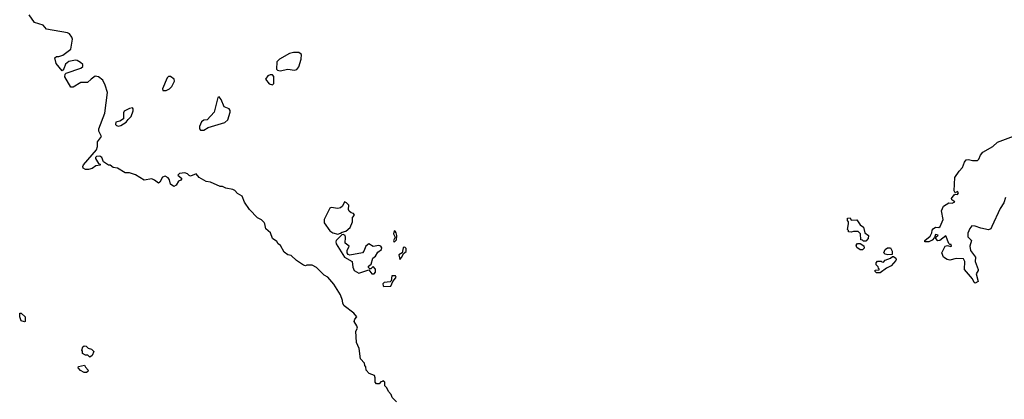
# Model space of a CAD drawing. Extents: x 2029826 to 2248070, y 228728 to 402406.
# Tile 359 of 368: x 2166552 to 2175448, y 358641 to 362071. Entities that reach past the tile are written whole.
import ezdxf

# ---------------------------------------------------------------- set-up
doc = ezdxf.new("R2010")
doc.units = 0

msp = doc.modelspace()

# ---------------------------------------------------------------- linework, layer by layer
at = {"layer": '0CON10XD'}
for points in [[(2169957, 358617), (2169917, 358657), (2169907.5, 358685), (2169885, 358710), (2169870, 358745), (2169851.7, 358761.7), (2169850, 358795), (2169835, 358810), (2169828.3, 358801.7), (2169815, 358800), (2169798.3, 358781.7), (2169775, 358780), (2169762.5, 358795), (2169763.3, 358835), (2169756.1, 358856.1), (2169710, 358875), (2169682.5, 358905), (2169680, 358935), (2169670, 358945), (2169668.3, 358968.3), (2169630, 359005), (2169619.3, 359099.3), (2169593.6, 359153.6), (2169590, 359255), (2169602.5, 359285), (2169597.5, 359305), (2169572.5, 359345), (2169580, 359365), (2169597.5, 359385), (2169569.5, 359419.5), (2169482.5, 359485), (2169471.2, 359505), (2169466.7, 359535), (2169450, 359585), (2169390.5, 359680.5), (2169336.7, 359745), (2169302.3, 359762.3), (2169233, 359833), (2169193, 359853), (2169145, 359852.5), (2169135, 359847.5), (2169115, 359852.5), (2169053.6, 359893.6), (2169005, 359940), (2168975, 359947.5), (2168940.7, 359970.7), (2168909.3, 360029.3), (2168887, 360047), (2168876.4, 360066.4), (2168835, 360092.5), (2168817.5, 360145), (2168775, 360180), (2168767, 360227), (2168759.3, 360239.3), (2168735, 360262.5), (2168700.7, 360280.7), (2168627.5, 360355), (2168583, 360423), (2168562.5, 360475), (2168520.6, 360500.6), (2168495, 360527.5), (2168476.4, 360536.4), (2168415, 360547.5), (2168385, 360562.5), (2168363.6, 360563.6), (2168275, 360602.5), (2168235, 360607.5), (2168173.9, 360643.9), (2168145, 360677.5), (2168095, 360657.5), (2168081.7, 360661.7), (2168068.3, 360678.3), (2168045, 360687.5), (2167995, 360680), (2167980, 360665), (2168017.5, 360635), (2168008.3, 360621.7), (2167985, 360612.5), (2167964.2, 360575), (2167945, 360564.4), (2167914, 360585), (2167903.8, 360625), (2167892, 360642), (2167865, 360658), (2167840.5, 360649.5), (2167817, 360603), (2167805, 360592.5), (2167770.7, 360620.7), (2167745, 360633.3), (2167675, 360621.2), (2167599.1, 360669.1), (2167545, 360687.1), (2167505, 360688), (2167435, 360728), (2167396.1, 360736.1), (2167370, 360755), (2167355, 360756.7), (2167308, 360788), (2167292.9, 360825), (2167275, 360837.8), (2167246.7, 360835), (2167236.2, 360825), (2167236.4, 360816.4), (2167262.5, 360772.5), (2167280, 360765), (2167280, 360755), (2167238.3, 360751.7), (2167205, 360727.5), (2167173, 360717), (2167145, 360717.5), (2167125, 360730), (2167122.5, 360745), (2167129.3, 360760.7), (2167244.4, 360895.6), (2167254.5, 360925.5), (2167255, 360966), (2167291.5, 361015), (2167268, 361065), (2167266, 361085), (2167320, 361225), (2167343.6, 361413.6), (2167325, 361480), (2167303.6, 361523.6), (2167262.5, 361555), (2167235, 361560), (2167197.5, 361535), (2167165, 361503.3), (2167105, 361503.8), (2167035, 361460), (2167015, 361460), (2166960, 361555), (2166961.7, 361578.3), (2166973, 361587), (2167105, 361633.3), (2167120.7, 361649.3), (2167121.2, 361665), (2167101.2, 361685), (2167071.2, 361701.2), (2167055, 361704), (2166996.1, 361693.9), (2166965, 361670), (2166951.7, 361628.3), (2166935, 361610), (2166882.5, 361675), (2166870, 361725), (2166883, 361737), (2166905, 361737.5), (2166940.7, 361749.3), (2167012.5, 361805), (2167028.8, 361895), (2167023.6, 361913.6), (2167003, 361943), (2166985, 361953.3), (2166795, 361985.8), (2166765, 362020.4), (2166686.2, 362045), (2166638, 362115)], [(2168905, 361610), (2168975.6, 361624.4), (2169035, 361614.7), (2169055, 361621.5), (2169072.9, 361645), (2169095.8, 361714.2), (2169097.1, 361755), (2169075, 361775.6), (2169024.2, 361775.8), (2168990, 361765), (2168900, 361715), (2168875, 361690), (2168872.5, 361625), (2168880, 361615), (2168905, 361610)], [(2167875, 361430), (2167905, 361447.5), (2167925, 361467.5), (2167950, 361515), (2167947.5, 361535), (2167915, 361556.2), (2167895, 361556.7), (2167883.3, 361545), (2167843.3, 361445), (2167845, 361430), (2167875, 361430)], [(2168835, 361483.3), (2168847.5, 361495), (2168848.3, 361558.3), (2168835, 361573.3), (2168815, 361573.3), (2168795, 361562.5), (2168772.5, 361535), (2168805, 361492.5), (2168835, 361483.3)], [(2168215, 361072.5), (2168255, 361096.7), (2168405, 361140.8), (2168431.9, 361165), (2168452.7, 361235), (2168451.8, 361251.8), (2168445, 361264), (2168400, 361285), (2168370.7, 361350.7), (2168355, 361372.5), (2168343, 361367), (2168307.5, 361235), (2168246.7, 361165), (2168215, 361162.5), (2168193, 361147), (2168177.5, 361105), (2168177.5, 361085), (2168185, 361073.3), (2168215, 361072.5)], [(2167445, 361109.4), (2167465, 361114.3), (2167515, 361144.2), (2167530.9, 361169.1), (2167560, 361195), (2167577, 361247), (2167577, 361267), (2167570, 361275), (2167545, 361270), (2167496, 361244), (2167490.3, 361229.7), (2167489.2, 361175), (2167455.6, 361154.4), (2167420, 361145), (2167418.6, 361125), (2167426.2, 361115), (2167445, 361109.4)], [(2175458, 360465), (2175443.9, 360416.1), (2175408.8, 360365), (2175333.3, 360203.3), (2175325, 360180), (2175305, 360171.2), (2175235, 360187.5), (2175185, 360206.2), (2175155, 360207.5), (2175136, 360185), (2175118.7, 360141.3), (2175119.4, 360109.4), (2175152.5, 360075), (2175137.5, 360025), (2175142.5, 359985), (2175186.2, 359925), (2175183.8, 359885), (2175212.5, 359815), (2175212.5, 359805), (2175193.8, 359775), (2175210, 359705), (2175185, 359691.2), (2175173.8, 359695), (2175160.7, 359730.7), (2175087.5, 359815), (2175090, 359885), (2175079.3, 359909.3), (2175012.3, 359912.3), (2174955, 359898.8), (2174930, 359905), (2174897.5, 359925), (2174882.5, 359965), (2174912.5, 360025), (2174935, 360030), (2174965, 360020), (2174970, 360025), (2174968.3, 360038.3), (2174955, 360040), (2174945, 360050), (2174918.3, 360118.3), (2174865, 360076.7), (2174847, 360073), (2174830, 360095), (2174830, 360105), (2174850, 360125), (2174825, 360130), (2174818.3, 360101.7), (2174795, 360077.5), (2174765, 360063.3), (2174730, 360065), (2174730, 360075), (2174777.5, 360115), (2174792.5, 360145), (2174795, 360170), (2174805, 360182.5), (2174825, 360196.2), (2174855, 360192.5), (2174867, 360203), (2174893.8, 360265), (2174881.4, 360345), (2174897.1, 360385), (2174945, 360416), (2174975, 360414), (2175000, 360425), (2174974, 360444), (2174971.2, 360455), (2174995, 360487.5), (2175005, 360493.3), (2175025, 360492), (2175032.5, 360505), (2175025, 360517.5), (2175005, 360507.5), (2174993.4, 360523.4), (2175000, 360645), (2175038.7, 360701.3), (2175070, 360735), (2175086.7, 360785), (2175103.3, 360805), (2175125, 360808.8), (2175159.3, 360799.3), (2175205, 360800), (2175218.8, 360811.2), (2175232.3, 360847.7), (2175253.3, 360875), (2175345, 360923.8), (2175385, 360963.3), (2175555, 361028.1)], [(2169425, 360133.3), (2169449.5, 360140.5), (2169465, 360152.5), (2169499.7, 360160.3), (2169537, 360193), (2169557.7, 360245), (2169558.9, 360285), (2169576, 360305), (2169568.9, 360318.9), (2169545, 360326.7), (2169529.3, 360339.3), (2169521.5, 360355), (2169524.2, 360395), (2169505, 360416.2), (2169486.4, 360426.4), (2169466.7, 360385), (2169449.5, 360370.5), (2169425, 360366.2), (2169365, 360372.5), (2169353.6, 360366.4), (2169302, 360265), (2169301.2, 360235), (2169355, 360162), (2169380, 360145), (2169425, 360133.3)], [(2174195, 360070), (2174175, 360070), (2174165, 360080), (2174151.7, 360081.7), (2174147, 360137), (2174127, 360157), (2174085, 360157.5), (2174065, 360150), (2174040, 360155), (2174040, 360165), (2174030, 360175), (2174040, 360225), (2174040, 360245), (2174030, 360255), (2174031.7, 360278.3), (2174055, 360280), (2174065, 360260), (2174115, 360262.5), (2174146, 360216), (2174175, 360197.5), (2174186, 360146), (2174221.7, 360121.7), (2174217, 360093), (2174195, 360070)], [(2169755, 359773.8), (2169765, 359790), (2169765, 359816.2), (2169745, 359840), (2169725, 359820), (2169715, 359820), (2169703, 359833), (2169703.3, 359845), (2169727, 359863), (2169742.9, 359917.1), (2169765, 359934.2), (2169788.9, 359971.1), (2169822, 359995), (2169825, 360010), (2169816, 360025), (2169795, 360032), (2169745, 360021.2), (2169705, 360046.2), (2169680, 360025), (2169660.7, 359979.3), (2169647.5, 359965), (2169535, 359942), (2169519.2, 359949.2), (2169509.2, 359965), (2169508.9, 359985), (2169529.4, 360025), (2169491.9, 360051.9), (2169496, 360105), (2169492, 360122), (2169475, 360131.2), (2169461.7, 360128.3), (2169412, 360075), (2169407.1, 360065), (2169411.5, 360045), (2169485, 359923.8), (2169556.7, 359885), (2169560.6, 359835), (2169572.9, 359805), (2169615, 359781.5), (2169705, 359810), (2169733.8, 359775), (2169755, 359773.8)], [(2169935, 360060), (2169957, 360083), (2169958.8, 360121.2), (2169953.8, 360145), (2169945, 360160), (2169935, 360163.3), (2169929.2, 360135), (2169943.3, 360105), (2169930, 360075), (2169935, 360060)], [(2169985, 359903.3), (2170005.6, 359925), (2170020.5, 359959.5), (2170043.8, 359975), (2170042.3, 360002.3), (2170033.9, 360013.9), (2170025, 360016), (2170015, 360008.8), (2170006.1, 359963.9), (2169976.7, 359945), (2169985, 359903.3)], [(2174165, 359990), (2174145, 359992.5), (2174113.9, 360013.9), (2174110, 360035), (2174121.7, 360048.3), (2174145, 360050), (2174178.3, 360028.3), (2174180, 360005), (2174165, 359990)], [(2174325, 359782.5), (2174293, 359783), (2174280, 359795), (2174281.7, 359808.3), (2174315, 359810), (2174320, 359815), (2174310, 359825), (2174308.3, 359838.3), (2174290, 359855), (2174290, 359875), (2174301.7, 359888.3), (2174335, 359890), (2174341.7, 359881.7), (2174355, 359880), (2174372.5, 359897.5), (2174420, 359915), (2174438.3, 359931.7), (2174445, 359932.5), (2174466.7, 359915), (2174471.2, 359905), (2174466, 359895), (2174425, 359848), (2174383, 359827), (2174325, 359782.5)], [(2174395, 359946.7), (2174371.7, 359951.7), (2174360, 359965), (2174370, 359995), (2174390.7, 360009.3), (2174418.3, 360008.3), (2174435, 359980), (2174435, 359950), (2174395, 359946.7)], [(2169841.5, 359661.5), (2169905, 359664), (2169923.3, 359705), (2169948.1, 359735), (2169952, 359745), (2169947.5, 359755), (2169914.2, 359755), (2169907.5, 359712.5), (2169898.5, 359701.5), (2169845, 359696.7), (2169832.2, 359685), (2169834.2, 359665), (2169841.5, 359661.5)], [(2166595, 359340), (2166565, 359350), (2166552.5, 359385), (2166551.7, 359418.3), (2166565, 359420), (2166600, 359385), (2166600, 359345), (2166595, 359340)], [(2167185, 359020), (2167168.3, 359038.3), (2167145, 359040), (2167120, 359055), (2167120, 359075), (2167112.5, 359085), (2167123.3, 359115), (2167135, 359122.5), (2167151.7, 359121.7), (2167171.7, 359101.7), (2167200, 359095), (2167221.7, 359071.7), (2167205, 359037.5), (2167185, 359020)], [(2167155, 358882.5), (2167135, 358882.5), (2167100.7, 358900.7), (2167080, 358925), (2167081.7, 358938.3), (2167138.3, 358948.3), (2167145, 358930), (2167170, 358905), (2167168.3, 358891.7), (2167155, 358882.5)]]:
    msp.add_lwpolyline(points, dxfattribs=at)

doc.saveas('drawing.dxf')
